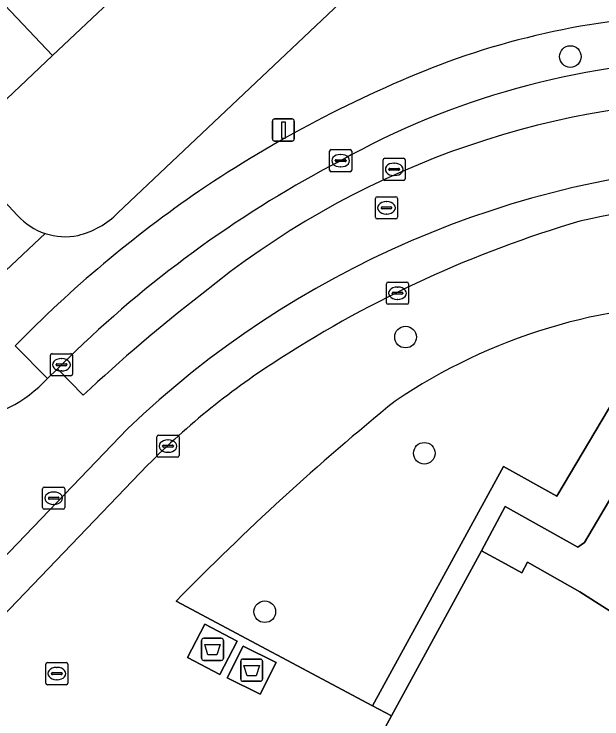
# Model space of a CAD drawing. Extents: x 159039 to 160102, y 381214 to 382524.
# Drawn here: x 159621.11 to 159647.67, y 382072.65 to 382104.5 of the extents above; entities that cross this region are included whole.
import ezdxf

# ---------------------------------------------------------------- set-up
doc = ezdxf.new("R2010")
doc.units = 0
for name, color, linetype in [('IMGEO_Afval_apart_plaats', 7, 'Continuous'), ('IMGEO_Boom', 7, 'Continuous'), ('IMGEO_Brandkraan', 7, 'Continuous'), ('IMGEO_Erf', 7, 'Continuous'), ('IMGEO_Groenvoorziening', 7, 'Continuous'), ('IMGEO_Kolk', 7, 'Continuous'), ('IMGEO_Lichtmast', 7, 'Continuous'), ('IMGEO_Pand', 7, 'Continuous'), ('IMGEO_Parkeervlak_open', 7, 'Continuous'), ('IMGEO_Rijbaan_lokaal_gesloten', 7, 'Continuous'), ('IMGEO_Rioolput', 7, 'Continuous'), ('IMGEO_Voetpad_gesloten', 7, 'Continuous'), ('IMGEO_Voetpad_open', 7, 'Continuous')]:
    doc.layers.add(name, color=color, linetype=linetype)

msp = doc.modelspace()

# ---------------------------------------------------------------- linework, layer by layer
at = {"layer": 'IMGEO_Afval_apart_plaats'}
for p, q in [((159629.576, 382075.393), (159629.576, 382076.193)), ((159629.576, 382076.193), (159629.576, 382075.393)), ((159629.676, 382076.293), (159630.466, 382076.293)), ((159630.466, 382076.293), (159629.676, 382076.293)), ((159630.566, 382076.193), (159630.566, 382075.393)), ((159630.566, 382075.393), (159630.566, 382076.193)), ((159630.466, 382075.293), (159629.676, 382075.293)), ((159629.676, 382075.293), (159630.466, 382075.293)), ((159631.346, 382074.452), (159631.346, 382075.252)), ((159631.346, 382075.252), (159631.346, 382074.452)), ((159631.446, 382075.352), (159632.236, 382075.352)), ((159632.236, 382075.352), (159631.446, 382075.352)), ((159632.336, 382075.252), (159632.336, 382074.452)), ((159632.336, 382074.452), (159632.336, 382075.252)), ((159632.236, 382074.352), (159631.446, 382074.352)), ((159631.446, 382074.352), (159632.236, 382074.352))]:
    msp.add_line(p, q, dxfattribs=at)
for points in [[(159629.719, 382076.007), (159630.423, 382076.007), (159630.274, 382075.537), (159629.868, 382075.537), (159629.719, 382076.007)], [(159631.489, 382075.066), (159632.193, 382075.066), (159632.044, 382074.596), (159631.638, 382074.596), (159631.489, 382075.066)]]:
    msp.add_lwpolyline(points, dxfattribs=at)
for centre, start, end in [((159629.676, 382076.193), 90, 180), ((159629.676, 382076.193), 90, 180), ((159630.466, 382076.193), 0, 90), ((159630.466, 382076.193), 360, 90), ((159629.676, 382075.393), 180, 270), ((159629.676, 382075.393), 180, 270), ((159630.466, 382075.393), 270, 0), ((159630.466, 382075.393), 270, 0), ((159631.446, 382075.252), 90, 180), ((159631.446, 382075.252), 90, 180), ((159632.236, 382075.252), 0, 90), ((159632.236, 382075.252), 360, 90), ((159631.446, 382074.452), 180, 270), ((159631.446, 382074.452), 180, 270), ((159632.236, 382074.452), 270, 0), ((159632.236, 382074.452), 270, 0)]:
    msp.add_arc(centre, 0.1, start, end, dxfattribs=at)
at = {"layer": 'IMGEO_Boom'}
for centre in [(159646.24, 382102.58), (159638.794, 382089.906), (159639.642, 382084.652), (159632.436, 382077.493)]:
    msp.add_circle(centre, 0.489, dxfattribs=at)
at = {"layer": 'IMGEO_Brandkraan'}
for p, q in [((159622.539, 382074.27), (159622.539, 382075.122)), ((159622.614, 382075.196), (159623.466, 382075.196)), ((159623.54, 382075.122), (159623.54, 382074.27)), ((159623.027, 382074.976), (159623.052, 382074.976)), ((159622.798, 382074.69), (159622.798, 382074.702)), ((159623.236, 382074.653), (159622.838, 382074.653)), ((159622.841, 382074.739), (159623.239, 382074.739)), ((159623.282, 382074.702), (159623.282, 382074.69)), ((159623.466, 382074.196), (159622.614, 382074.196)), ((159623.05, 382074.416), (159623.025, 382074.416))]:
    msp.add_line(p, q, dxfattribs=at)
for points in [[(159622.539, 382074.27), (159622.539, 382075.122)], [(159622.614, 382075.196), (159623.466, 382075.196)], [(159623.54, 382075.122), (159623.54, 382074.27)], [(159623.466, 382074.196), (159622.614, 382074.196)]]:
    msp.add_lwpolyline(points, dxfattribs=at)
for centre, radius, start, end in [((159622.616, 382075.12), 0.0765, 91.552, 178.448), ((159622.616, 382075.12), 0.0765, 91.552, 178.448), ((159623.464, 382075.12), 0.0765, 1.552, 88.448), ((159623.464, 382075.12), 0.0765, 1.552, 88.448), ((159622.838, 382074.699), 0.0403, 85.8775, 175.7526), ((159622.835, 382074.689), 0.0366, 178.938, 274.7102), ((159623.239, 382074.696), 0.043, 264.8664, 352.4533), ((159623.243, 382074.701), 0.0386, 1.7309, 96.639), ((159622.616, 382074.272), 0.0765, 181.552, 268.448), ((159622.616, 382074.272), 0.0765, 181.552, 268.448), ((159623.464, 382074.272), 0.0765, 271.552, 358.448), ((159623.464, 382074.272), 0.0765, 271.552, 358.448)]:
    msp.add_arc(centre, radius, start, end, dxfattribs=at)
for centre, major_axis, ratio, start_param, end_param in [((159623.026, 382074.696), (-0.387, 0.002), 0.722429, 4.712389, 7.853982), ((159623.051, 382074.696), (-0.39, 0.002), 0.717154, 1.570796, 4.712389)]:
    msp.add_ellipse(centre, major_axis=major_axis, ratio=ratio, start_param=start_param, end_param=end_param, dxfattribs=at)
at = {"layer": 'IMGEO_Erf'}
for points in [[(159639.333, 382128.998), (159644.721, 382123.293), (159640.316, 382119.132), (159635.985, 382115.042), (159631.624, 382110.923), (159627.162, 382106.709), (159622.838, 382102.624), (159618.416, 382098.448), (159621.268, 382095.401)], [(159625.801, 382095.516), (159647.231, 382115.782)], [(159660.825, 382089.856), (159659.499, 382087.862), (159654.452, 382091.036), (159653.367, 382089.342), (159652.383, 382089.94), (159651.854, 382089.048), (159646.872, 382080.625), (159646.571, 382080.417), (159643.302, 382082.246), (159642.225, 382080.24), (159643.137, 382079.745), (159644.041, 382079.254), (159644.308, 382079.734), (159646.673, 382078.393), (159651.156, 382075.528), (159653.09, 382074.252), (159657.356, 382071.074), (159659.218, 382069.651), (159661.611, 382067.603), (159661.779, 382067.46), (159662.713, 382066.696), (159663.483, 382067.599), (159663.633, 382067.466), (159667.1, 382064.407)]]:
    msp.add_lwpolyline(points, dxfattribs=at)
for centre, radius, start, end in [((159623.041, 382098.296), 3.917, 284.1653, 314.7886), ((159623.425, 382097.338), 2.899, 221.9311, 251.6921), ((159623.423, 382097.339), 2.899, 251.7326, 281.4892)]:
    msp.add_arc(centre, radius, start, end, dxfattribs=at)
at = {"layer": 'IMGEO_Groenvoorziening'}
msp.add_lwpolyline([(159628.427, 382077.969), (159637.307, 382073.242), (159643.219, 382084.052), (159645.622, 382082.71), (159650.013, 382090.091)], dxfattribs=at)
for centre, radius, start, end in [((159652.705, 382065.732), 25.684, 89.6755, 124.0498), ((159711.737, 381996.729), 116.363, 129.11595, 135.72064)]:
    msp.add_arc(centre, radius, start, end, dxfattribs=at)
at = {"layer": 'IMGEO_Kolk'}
for p, q in [((159635.438, 382098.376), (159636.29, 382098.376)), ((159635.363, 382097.45), (159635.363, 382098.302)), ((159635.851, 382098.156), (159635.876, 382098.156)), ((159636.364, 382098.302), (159636.364, 382097.45)), ((159635.622, 382097.87), (159635.622, 382097.882)), ((159636.06, 382097.833), (159635.662, 382097.833)), ((159635.665, 382097.919), (159636.063, 382097.919)), ((159636.106, 382097.882), (159636.106, 382097.87)), ((159635.874, 382097.596), (159635.849, 382097.596)), ((159636.29, 382097.376), (159635.438, 382097.376)), ((159638.006, 382092.385), (159638.858, 382092.385)), ((159637.931, 382091.459), (159637.931, 382092.311)), ((159638.419, 382092.165), (159638.444, 382092.165)), ((159638.932, 382092.311), (159638.932, 382091.459)), ((159638.19, 382091.879), (159638.19, 382091.891)), ((159638.628, 382091.842), (159638.23, 382091.842)), ((159638.233, 382091.928), (159638.631, 382091.928)), ((159638.674, 382091.891), (159638.674, 382091.879)), ((159638.858, 382091.385), (159638.006, 382091.385)), ((159638.442, 382091.605), (159638.417, 382091.605)), ((159622.826, 382089.154), (159623.678, 382089.154)), ((159622.751, 382088.228), (159622.751, 382089.08)), ((159623.239, 382088.934), (159623.264, 382088.934)), ((159623.752, 382089.08), (159623.752, 382088.228)), ((159623.01, 382088.648), (159623.01, 382088.66)), ((159623.448, 382088.611), (159623.05, 382088.611)), ((159623.053, 382088.697), (159623.451, 382088.697)), ((159623.494, 382088.66), (159623.494, 382088.648)), ((159623.262, 382088.374), (159623.237, 382088.374)), ((159623.678, 382088.154), (159622.826, 382088.154)), ((159627.562, 382084.55), (159627.562, 382085.402)), ((159627.637, 382085.476), (159628.489, 382085.476)), ((159628.563, 382085.402), (159628.563, 382084.55)), ((159627.864, 382085.019), (159628.262, 382085.019)), ((159628.05, 382085.256), (159628.075, 382085.256)), ((159627.821, 382084.97), (159627.821, 382084.982)), ((159628.259, 382084.933), (159627.861, 382084.933)), ((159628.073, 382084.696), (159628.048, 382084.696)), ((159628.305, 382084.982), (159628.305, 382084.97)), ((159628.489, 382084.476), (159627.637, 382084.476))]:
    msp.add_line(p, q, dxfattribs=at)
for points in [[(159635.438, 382098.376), (159636.29, 382098.376)], [(159635.363, 382097.45), (159635.363, 382098.302)], [(159636.364, 382098.302), (159636.364, 382097.45)], [(159636.29, 382097.376), (159635.438, 382097.376)], [(159638.006, 382092.385), (159638.858, 382092.385)], [(159637.931, 382091.459), (159637.931, 382092.311)], [(159638.932, 382092.311), (159638.932, 382091.459)], [(159638.858, 382091.385), (159638.006, 382091.385)], [(159622.826, 382089.154), (159623.678, 382089.154)], [(159622.751, 382088.228), (159622.751, 382089.08)], [(159623.752, 382089.08), (159623.752, 382088.228)], [(159623.678, 382088.154), (159622.826, 382088.154)], [(159627.562, 382084.55), (159627.562, 382085.402)], [(159627.637, 382085.476), (159628.489, 382085.476)], [(159628.563, 382085.402), (159628.563, 382084.55)], [(159628.489, 382084.476), (159627.637, 382084.476)]]:
    msp.add_lwpolyline(points, dxfattribs=at)
for centre, radius, start, end in [((159635.44, 382098.3), 0.0765, 91.552, 178.448), ((159635.44, 382098.3), 0.0765, 91.552, 178.448), ((159636.288, 382098.3), 0.0765, 1.552, 88.448), ((159636.288, 382098.3), 0.0765, 1.552, 88.448), ((159635.662, 382097.879), 0.0403, 85.8775, 175.7526), ((159635.659, 382097.869), 0.0366, 178.938, 274.7102), ((159636.063, 382097.876), 0.043, 264.8664, 352.4533), ((159636.067, 382097.881), 0.0386, 1.7309, 96.639), ((159635.44, 382097.452), 0.0765, 181.552, 268.448), ((159635.44, 382097.452), 0.0765, 181.552, 268.448), ((159636.288, 382097.452), 0.0765, 271.552, 358.448), ((159636.288, 382097.452), 0.0765, 271.552, 358.448), ((159638.008, 382092.309), 0.0765, 91.552, 178.448), ((159638.008, 382092.309), 0.0765, 91.552, 178.448), ((159638.856, 382092.309), 0.0765, 1.552, 88.448), ((159638.856, 382092.309), 0.0765, 1.552, 88.448), ((159638.23, 382091.888), 0.0403, 85.8775, 175.7526), ((159638.227, 382091.878), 0.0366, 178.938, 274.7102), ((159638.631, 382091.885), 0.043, 264.8664, 352.4533), ((159638.635, 382091.89), 0.0386, 1.7309, 96.639), ((159638.008, 382091.461), 0.0765, 181.552, 268.448), ((159638.008, 382091.461), 0.0765, 181.552, 268.448), ((159638.856, 382091.461), 0.0765, 271.552, 358.448), ((159638.856, 382091.461), 0.0765, 271.552, 358.448), ((159622.828, 382089.078), 0.0765, 91.552, 178.448), ((159622.828, 382089.078), 0.0765, 91.552, 178.448), ((159623.676, 382089.078), 0.0765, 1.552, 88.448), ((159623.676, 382089.078), 0.0765, 1.552, 88.448), ((159623.05, 382088.657), 0.0403, 85.8775, 175.7526), ((159623.047, 382088.647), 0.0366, 178.938, 274.7102), ((159623.451, 382088.654), 0.043, 264.8664, 352.4533), ((159623.455, 382088.659), 0.0386, 1.7309, 96.639), ((159622.828, 382088.23), 0.0765, 181.552, 268.448), ((159622.828, 382088.23), 0.0765, 181.552, 268.448), ((159623.676, 382088.23), 0.0765, 271.552, 358.448), ((159623.676, 382088.23), 0.0765, 271.552, 358.448), ((159627.639, 382085.4), 0.0765, 91.552, 178.448), ((159627.639, 382085.4), 0.0765, 91.552, 178.448), ((159628.487, 382085.4), 0.0765, 1.552, 88.448), ((159628.487, 382085.4), 0.0765, 1.552, 88.448), ((159627.861, 382084.979), 0.0403, 85.8775, 175.7526), ((159628.266, 382084.981), 0.0386, 1.7309, 96.639), ((159627.858, 382084.969), 0.0366, 178.938, 274.7102), ((159628.262, 382084.976), 0.043, 264.8664, 352.4533), ((159627.639, 382084.552), 0.0765, 181.552, 268.448), ((159627.639, 382084.552), 0.0765, 181.552, 268.448), ((159628.487, 382084.552), 0.0765, 271.552, 358.448), ((159628.487, 382084.552), 0.0765, 271.552, 358.448)]:
    msp.add_arc(centre, radius, start, end, dxfattribs=at)
for centre, major_axis, ratio, start_param, end_param in [((159635.85, 382097.876), (-0.387, 0.002), 0.722429, 4.712389, 7.853982), ((159635.875, 382097.876), (-0.39, 0.002), 0.717154, 1.570796, 4.712389), ((159638.418, 382091.885), (-0.387, 0.002), 0.722429, 4.712389, 7.853982), ((159638.443, 382091.885), (-0.39, 0.002), 0.717154, 1.570796, 4.712389), ((159623.238, 382088.654), (-0.387, 0.002), 0.722429, 4.712389, 7.853982), ((159623.263, 382088.654), (-0.39, 0.002), 0.717154, 1.570796, 4.712389), ((159628.049, 382084.976), (-0.387, 0.002), 0.722429, 4.712389, 7.853982), ((159628.074, 382084.976), (-0.39, 0.002), 0.717154, 1.570796, 4.712389)]:
    msp.add_ellipse(centre, major_axis=major_axis, ratio=ratio, start_param=start_param, end_param=end_param, dxfattribs=at)
at = {"layer": 'IMGEO_Lichtmast'}
for p, q in [((159632.779, 382098.86), (159632.779, 382099.66)), ((159632.779, 382099.66), (159632.779, 382098.86)), ((159632.879, 382099.76), (159633.669, 382099.76)), ((159633.669, 382099.76), (159632.879, 382099.76)), ((159633.769, 382099.66), (159633.769, 382098.86)), ((159633.769, 382098.86), (159633.769, 382099.66)), ((159633.669, 382098.76), (159632.879, 382098.76)), ((159632.879, 382098.76), (159633.669, 382098.76))]:
    msp.add_line(p, q, dxfattribs=at)
msp.add_lwpolyline([(159633.199, 382099.635), (159633.349, 382099.635), (159633.349, 382098.885), (159633.199, 382098.885), (159633.199, 382099.635)], dxfattribs=at)
for centre, start, end in [((159632.879, 382099.66), 90, 180), ((159632.879, 382099.66), 90, 180), ((159633.669, 382099.66), 0, 90), ((159633.669, 382099.66), 360, 90), ((159632.879, 382098.86), 180, 270), ((159632.879, 382098.86), 180, 270), ((159633.669, 382098.86), 270, 0), ((159633.669, 382098.86), 270, 0)]:
    msp.add_arc(centre, 0.1, start, end, dxfattribs=at)
at = {"layer": 'IMGEO_Pand'}
for points in [[(159621.775, 382112.414), (159617.451, 382108.329), (159622.838, 382102.624), (159627.162, 382106.709)], [(159617.451, 382108.329), (159613.028, 382104.152), (159618.416, 382098.448), (159622.838, 382102.624)]]:
    msp.add_lwpolyline(points, close=True, dxfattribs=at)
msp.add_lwpolyline([(159657.356, 382071.074), (159653.09, 382074.252), (159651.156, 382075.528), (159646.673, 382078.393), (159644.308, 382079.734), (159644.041, 382079.254), (159643.137, 382079.745), (159642.225, 382080.24), (159638.164, 382072.786), (159637.323, 382071.242)], dxfattribs=at)
at = {"layer": 'IMGEO_Parkeervlak_open'}
msp.add_lwpolyline([(159621.153, 382089.501), (159622.613, 382088.032), (159623.068, 382088.474), (159623.912, 382089.295)], dxfattribs=at)
for centre, radius, start, end in [((159652.904, 382068.932), 35.562, 89.4587, 110.6583), ((159660.19, 382051.126), 54.796, 111.2189, 124.0821), ((159653.415, 382066.47), 35.977, 91.7907, 119.1989), ((159659.801, 382051.922), 51.814, 117.5141, 133.8392), ((159660.886, 382050.73), 55.515, 124.4471, 135.7017)]:
    msp.add_arc(centre, radius, start, end, dxfattribs=at)
at = {"layer": 'IMGEO_Rijbaan_lokaal_gesloten'}
for points in [[(159623.912, 382089.295), (159623.068, 382088.474), (159624.235, 382087.279)], [(159624.235, 382087.279), (159623.068, 382088.474), (159622.613, 382088.032)], [(159626.232, 382085.76), (159614.87, 382073.915), (159587.29, 382045.245), (159583.922, 382041.594), (159571.887, 382028.665), (159562.447, 382018.211)], [(159611.03, 382076.006), (159610.665, 382075.629), (159611.953, 382074.387), (159582.072, 382043.388), (159583.922, 382041.594), (159587.29, 382045.245), (159614.87, 382073.915), (159626.232, 382085.76)], [(159527.771, 381975.185), (159543.628, 381994.11), (159550.457, 382001.913), (159550.528, 382001.994), (159553.82, 382005.727), (159555.209, 382007.316), (159558.369, 382010.901), (159558.576, 382011.132), (159561.078, 382014.032), (159575.41, 382029.863), (159587.513, 382042.8), (159617.984, 382074.576), (159618.113, 382074.71), (159625.093, 382081.981), (159627.14, 382084.113)]]:
    msp.add_lwpolyline(points, dxfattribs=at)
for centre, radius, start, end in [((159653.415, 382066.47), 35.977, 91.7907, 119.1989), ((159654.154, 382061.926), 38.708, 90.7659, 129.3751), ((159654.154, 382061.926), 38.708, 90.7659, 129.3751), ((159659.801, 382051.922), 51.814, 117.5141, 133.8392), ((159656.257, 382054.353), 43.449, 92.9545, 133.7112), ((159656.257, 382054.353), 43.449, 92.9545, 133.7112), ((159653.198, 382067.173), 28.717, 71.5104, 103.1352), ((159661.361, 382045.236), 52.02, 106.4019, 122.8636), ((159674.499, 382033.712), 73.457, 127.68055, 133.17802), ((159674.499, 382033.712), 73.457, 127.68055, 133.17802), ((159651.525, 382059.917), 34.353, 122.3711, 135.2232), ((159617.971, 382092.346), 6.337, 240.1631, 317.096)]:
    msp.add_arc(centre, radius, start, end, dxfattribs=at)
at = {"layer": 'IMGEO_Rioolput'}
for p, q in [((159637.782, 382097.058), (159637.782, 382097.91)), ((159637.857, 382097.984), (159638.709, 382097.984)), ((159638.27, 382097.764), (159638.295, 382097.764)), ((159638.783, 382097.91), (159638.783, 382097.058)), ((159638.041, 382097.478), (159638.041, 382097.49)), ((159638.479, 382097.441), (159638.081, 382097.441)), ((159638.084, 382097.527), (159638.482, 382097.527)), ((159638.525, 382097.49), (159638.525, 382097.478)), ((159638.293, 382097.204), (159638.268, 382097.204)), ((159638.709, 382096.984), (159637.857, 382096.984)), ((159637.434, 382095.319), (159637.434, 382096.171)), ((159637.509, 382096.245), (159638.361, 382096.245)), ((159638.435, 382096.171), (159638.435, 382095.319)), ((159637.922, 382096.025), (159637.947, 382096.025)), ((159637.693, 382095.739), (159637.693, 382095.751)), ((159638.131, 382095.702), (159637.733, 382095.702)), ((159637.736, 382095.788), (159638.134, 382095.788)), ((159638.177, 382095.751), (159638.177, 382095.739)), ((159638.361, 382095.245), (159637.509, 382095.245)), ((159637.945, 382095.465), (159637.92, 382095.465)), ((159622.473, 382083.123), (159623.325, 382083.123)), ((159622.398, 382082.197), (159622.398, 382083.049)), ((159622.886, 382082.903), (159622.911, 382082.903)), ((159623.399, 382083.049), (159623.399, 382082.197)), ((159622.657, 382082.617), (159622.657, 382082.629)), ((159623.095, 382082.58), (159622.697, 382082.58)), ((159622.7, 382082.666), (159623.098, 382082.666)), ((159623.141, 382082.629), (159623.141, 382082.617)), ((159623.325, 382082.123), (159622.473, 382082.123)), ((159622.909, 382082.343), (159622.884, 382082.343))]:
    msp.add_line(p, q, dxfattribs=at)
for points in [[(159637.782, 382097.058), (159637.782, 382097.91)], [(159637.857, 382097.984), (159638.709, 382097.984)], [(159638.783, 382097.91), (159638.783, 382097.058)], [(159638.709, 382096.984), (159637.857, 382096.984)], [(159637.434, 382095.319), (159637.434, 382096.171)], [(159637.509, 382096.245), (159638.361, 382096.245)], [(159638.435, 382096.171), (159638.435, 382095.319)], [(159638.361, 382095.245), (159637.509, 382095.245)], [(159622.473, 382083.123), (159623.325, 382083.123)], [(159622.398, 382082.197), (159622.398, 382083.049)], [(159623.399, 382083.049), (159623.399, 382082.197)], [(159623.325, 382082.123), (159622.473, 382082.123)]]:
    msp.add_lwpolyline(points, dxfattribs=at)
for centre, radius, start, end in [((159637.859, 382097.908), 0.0765, 91.552, 178.448), ((159637.859, 382097.908), 0.0765, 91.552, 178.448), ((159638.707, 382097.908), 0.0765, 1.552, 88.448), ((159638.707, 382097.908), 0.0765, 1.552, 88.448), ((159638.081, 382097.487), 0.0403, 85.8775, 175.7526), ((159638.078, 382097.477), 0.0366, 178.938, 274.7102), ((159638.482, 382097.484), 0.043, 264.8664, 352.4533), ((159638.486, 382097.489), 0.0386, 1.7309, 96.639), ((159637.859, 382097.06), 0.0765, 181.552, 268.448), ((159637.859, 382097.06), 0.0765, 181.552, 268.448), ((159638.707, 382097.06), 0.0765, 271.552, 358.448), ((159638.707, 382097.06), 0.0765, 271.552, 358.448), ((159637.511, 382096.169), 0.0765, 91.552, 178.448), ((159637.511, 382096.169), 0.0765, 91.552, 178.448), ((159638.359, 382096.169), 0.0765, 1.552, 88.448), ((159638.359, 382096.169), 0.0765, 1.552, 88.448), ((159637.733, 382095.748), 0.0403, 85.8775, 175.7526), ((159637.73, 382095.738), 0.0366, 178.938, 274.7102), ((159638.134, 382095.745), 0.043, 264.8664, 352.4533), ((159638.138, 382095.75), 0.0386, 1.7309, 96.639), ((159637.511, 382095.321), 0.0765, 181.552, 268.448), ((159637.511, 382095.321), 0.0765, 181.552, 268.448), ((159638.359, 382095.321), 0.0765, 271.552, 358.448), ((159638.359, 382095.321), 0.0765, 271.552, 358.448), ((159622.475, 382083.047), 0.0765, 91.552, 178.448), ((159622.475, 382083.047), 0.0765, 91.552, 178.448), ((159623.323, 382083.047), 0.0765, 1.552, 88.448), ((159623.323, 382083.047), 0.0765, 1.552, 88.448), ((159622.697, 382082.626), 0.0403, 85.8775, 175.7526), ((159622.694, 382082.616), 0.0366, 178.938, 274.7102), ((159623.098, 382082.623), 0.043, 264.8664, 352.4533), ((159623.102, 382082.628), 0.0386, 1.7309, 96.639), ((159622.475, 382082.199), 0.0765, 181.552, 268.448), ((159622.475, 382082.199), 0.0765, 181.552, 268.448), ((159623.323, 382082.199), 0.0765, 271.552, 358.448), ((159623.323, 382082.199), 0.0765, 271.552, 358.448)]:
    msp.add_arc(centre, radius, start, end, dxfattribs=at)
for centre, major_axis, ratio, start_param, end_param in [((159638.269, 382097.484), (-0.387, 0.002), 0.722429, 4.712389, 7.853982), ((159638.294, 382097.484), (-0.39, 0.002), 0.717154, 1.570796, 4.712389), ((159637.921, 382095.745), (-0.387, 0.002), 0.722429, 4.712389, 7.853982), ((159637.946, 382095.745), (-0.39, 0.002), 0.717154, 1.570796, 4.712389), ((159622.885, 382082.623), (-0.387, 0.002), 0.722429, 4.712389, 7.853982), ((159622.91, 382082.623), (-0.39, 0.002), 0.717154, 1.570796, 4.712389)]:
    msp.add_ellipse(centre, major_axis=major_axis, ratio=ratio, start_param=start_param, end_param=end_param, dxfattribs=at)
at = {"layer": 'IMGEO_Voetpad_gesloten'}
for points in [[(159631.193, 382076.157), (159629.733, 382076.924), (159628.948, 382075.43), (159630.408, 382074.663)], [(159632.942, 382075.196), (159631.463, 382075.942), (159630.74, 382074.508), (159632.219, 382073.762)]]:
    msp.add_lwpolyline(points, close=True, dxfattribs=at)
at = {"layer": 'IMGEO_Voetpad_open'}
for points in [[(159656.364, 382121.672), (159655.629, 382123.068), (159647.231, 382115.782), (159625.801, 382095.516)], [(159621.268, 382095.401), (159618.416, 382098.448), (159613.028, 382104.152), (159608.266, 382108.857)], [(159600.671, 382101.24), (159603.006, 382098.774), (159607.032, 382102.539), (159607.864, 382101.682), (159610.142, 382103.882), (159617.116, 382096.584), (159614.867, 382094.417), (159614.883, 382094.401), (159615.191, 382094.082), (159611.213, 382090.258), (159611.737, 382089.707), (159613.465, 382091.367), (159617.97, 382095.735), (159620.736, 382092.912), (159622.514, 382094.586)], [(159622.514, 382094.586), (159620.736, 382092.912)], [(159622.613, 382088.032), (159621.153, 382089.501)], [(159627.14, 382084.113), (159625.093, 382081.981), (159618.113, 382074.71), (159617.984, 382074.576)], [(159637.323, 382071.242), (159638.164, 382072.786), (159637.307, 382073.242), (159628.427, 382077.969)]]:
    msp.add_lwpolyline(points, dxfattribs=at)
for points in [[(159642.225, 382080.24), (159643.302, 382082.246), (159646.571, 382080.417), (159646.872, 382080.625), (159651.854, 382089.048), (159650.013, 382090.091), (159645.622, 382082.71), (159643.219, 382084.052), (159637.307, 382073.242), (159638.164, 382072.786)], [(159630.408, 382074.663), (159628.948, 382075.43), (159629.733, 382076.924), (159631.193, 382076.157)], [(159632.219, 382073.762), (159630.74, 382074.508), (159631.463, 382075.942), (159632.942, 382075.196)]]:
    msp.add_lwpolyline(points, close=True, dxfattribs=at)
for centre, radius, start, end in [((159652.904, 382068.932), 35.562, 89.4587, 110.6583), ((159660.19, 382051.126), 54.796, 111.2189, 124.0821), ((159660.886, 382050.73), 55.515, 124.4471, 135.7017), ((159653.198, 382067.173), 28.717, 71.5104, 103.1352), ((159623.041, 382098.296), 3.917, 284.1653, 314.7886), ((159623.425, 382097.338), 2.899, 221.9311, 251.6921), ((159661.361, 382045.236), 52.02, 106.4019, 122.8636), ((159623.423, 382097.339), 2.899, 251.7326, 281.4892), ((159652.705, 382065.732), 25.684, 89.6755, 124.0498), ((159651.525, 382059.917), 34.353, 122.3711, 135.2232), ((159617.971, 382092.346), 6.337, 240.1631, 317.096), ((159711.737, 381996.729), 116.363, 129.11595, 135.72064)]:
    msp.add_arc(centre, radius, start, end, dxfattribs=at)

doc.saveas('drawing.dxf')
